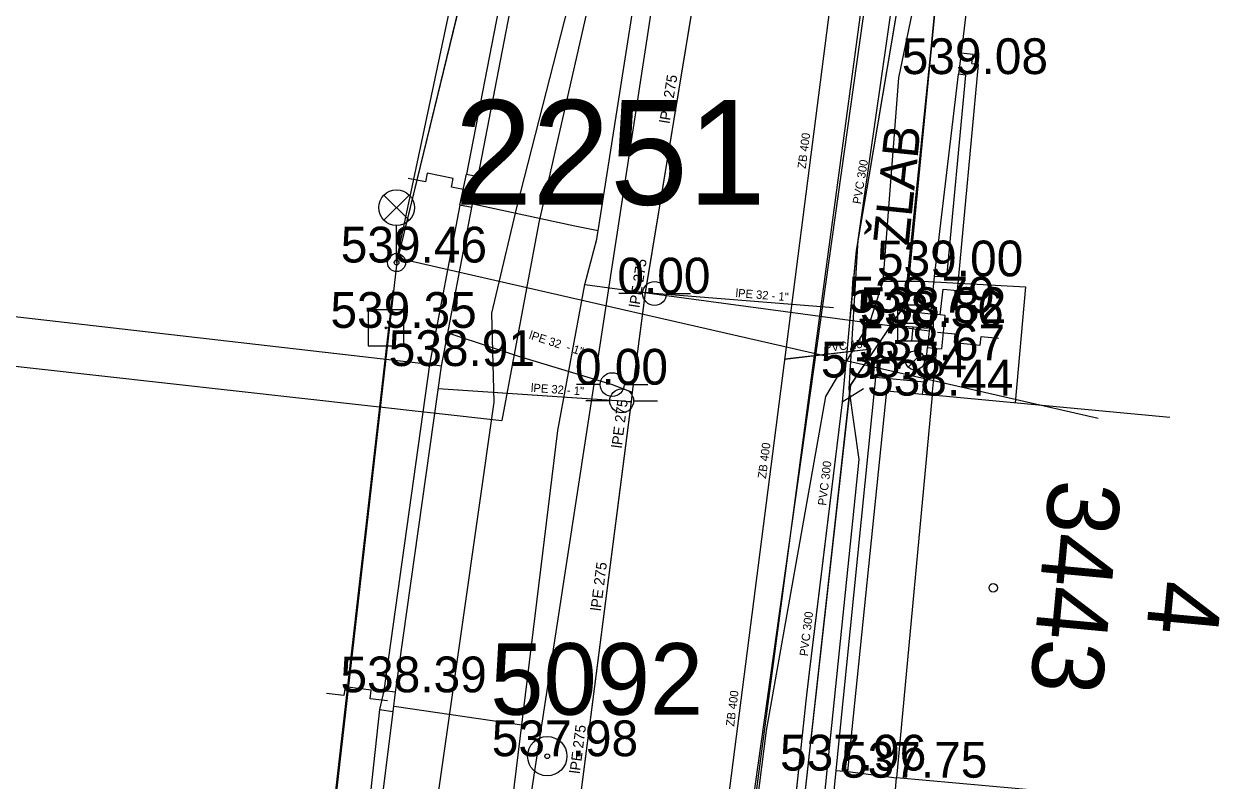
# Model space of a CAD drawing. Extents: x -669393 to -668650, y -1126925 to -1126294.
# Drawn here: x -668984.7 to -668959.34, y -1126686.12 to -1126670.25 of the extents above; entities that cross this region are included whole.
import ezdxf

# ---------------------------------------------------------------- set-up
doc = ezdxf.new("R2010")
doc.units = 0
for name, color, linetype in [('G_Bod_tecka', 7, 'Continuous'), ('G_Bod_vyska', 7, 'Continuous'), ('G_Bodove_pole', 7, 'Continuous'), ('G_Budovy-znacky', 7, 'Continuous'), ('G_Budovy_Objekty', 7, 'Continuous'), ('G_Cisla_orientacni', 7, 'Continuous'), ('G_Cisla_popisna', 7, 'Continuous'), ('G_Objekty_technicke', 7, 'Continuous'), ('G_Plochy_zpevnene', 7, 'Continuous'), ('G_Ploty', 7, 'Continuous'), ('G_Ploty_vstupy', 7, 'Continuous'), ('G_Poznamky_odkaz', 7, 'Continuous'), ('G_Site-kanalizace', 7, 'Continuous'), ('G_Site-Rozvadece', 7, 'Continuous'), ('G_Site-Sachty_N', 7, 'Continuous'), ('G_Site-vodovod', 7, 'Continuous'), ('G_Z_ELsilove_nadz_kotovane', 7, 'Continuous'), ('G_Z_ELsilove_podz_kotovane', 7, 'Continuous'), ('G_Z_KANAL_podz_kotovane', 7, 'Continuous'), ('G_Z_KANAL_podz_priblizne', 7, 'Continuous'), ('G_Z_PLYNY_podz_geodeticky', 7, 'Continuous'), ('G_Z_PLYNY_podz_priblizne', 7, 'Continuous'), ('G_Z_SPOJE_podz_geodeticky', 7, 'Continuous'), ('G_Z_SPOJE_podz_kotovane', 7, 'Continuous'), ('G_Z_SPOJE_podz_priblizne', 7, 'Continuous'), ('G_Z_SPOJE_podz_zahozene', 7, 'Continuous'), ('G_Z_VODA_podz_kotovane', 7, 'Continuous'), ('Vrstva 1', 7, 'Continuous'), ('Vrstva 10', 7, 'Continuous'), ('Vrstva 11', 7, 'Continuous'), ('Vrstva 16', 7, 'Continuous'), ('Vrstva 26', 7, 'Continuous'), ('Vrstva 3', 7, 'Continuous'), ('Vrstva 4', 7, 'Continuous'), ('Vrstva 5', 7, 'Continuous'), ('Vrstva 6', 7, 'Continuous'), ('Vrstva 9', 7, 'Continuous')]:
    doc.layers.add(name, color=color, linetype=linetype)

msp = doc.modelspace()

# ---------------------------------------------------------------- linework, layer by layer
at = {"layer": 'G_Bod_tecka'}
for p, q in [((-668965.11, -1126671.3), (-668965.11, -1126671.3)), ((-668976.89, -1126675.25), (-668976.89, -1126675.25)), ((-668965.61, -1126675.54), (-668965.61, -1126675.54)), ((-668971.48, -1126675.9), (-668971.48, -1126675.9)), ((-668966.25, -1126676.3), (-668966.25, -1126676.3)), ((-668966.06, -1126676.6), (-668966.06, -1126676.6)), ((-668966.01, -1126676.52), (-668966.01, -1126676.52)), ((-668977.11, -1126676.62), (-668977.11, -1126676.62)), ((-668966.02, -1126677.3), (-668966.02, -1126677.3)), ((-668975.95, -1126677.42), (-668975.95, -1126677.42)), ((-668972.37, -1126677.81), (-668972.37, -1126677.81)), ((-668966.84, -1126677.66), (-668966.84, -1126677.66)), ((-668965.86, -1126678.04), (-668965.86, -1126678.04)), ((-668976.91, -1126684.26), (-668976.91, -1126684.26)), ((-668973.73, -1126685.6), (-668973.73, -1126685.6)), ((-668967.67, -1126685.9), (-668967.67, -1126685.9)), ((-668966.41, -1126686.05), (-668966.41, -1126686.05))]:
    msp.add_line(p, q, dxfattribs=at)
at = {"layer": 'G_Bodove_pole'}
for radius in [0.412, 0.05]:
    msp.add_circle((-668973.73, -1126685.6), radius, dxfattribs=at)
at = {"layer": 'G_Budovy-znacky'}
msp.add_circle((-668964.38, -1126682.07), 0.0875, dxfattribs=at)
at = {"layer": 'G_Budovy_Objekty'}
for p, q in [((-668965.66, -1126678.03), (-668966.41, -1126686.05)), ((-668960.68, -1126678.5), (-668965.66, -1126678.03)), ((-668966.43, -1126686.3), (-668966.41, -1126686.05)), ((-668961.43, -1126686.5), (-668966.41, -1126686.05))]:
    msp.add_line(p, q, dxfattribs=at)
at = {"layer": 'G_Objekty_technicke'}
for p, q in [((-668977.155, -1126673.835), (-668976.625, -1126674.365)), ((-668977.155, -1126674.365), (-668976.625, -1126673.835)), ((-668976.89, -1126675.25), (-668976.89, -1126674.475))]:
    msp.add_line(p, q, dxfattribs=at)
for centre, radius in [((-668976.89, -1126674.1), 0.375), ((-668976.89, -1126675.25), 0.19), ((-668976.89, -1126675.25), 0.05)]:
    msp.add_circle(centre, radius, dxfattribs=at)
at = {"layer": 'G_Plochy_zpevnene'}
for p, q in [((-668966.68, -1126667.08), (-668971.33, -1126700.1)), ((-668966.25, -1126676.27), (-668965.32, -1126667.24)), ((-668974.33, -1126688.09), (-668971.29, -1126668.33)), ((-668965.61, -1126675.54), (-668965.11, -1126671.3)), ((-668965.69, -1126676.33), (-668966.25, -1126676.27))]:
    msp.add_line(p, q, dxfattribs=at)
at = {"layer": 'G_Ploty'}
for p, q in [((-668974.32, -1126667.71), (-668975.42, -1126673.4)), ((-668965.05, -1126670.86), (-668965.11, -1126671.3)), ((-668965.13, -1126675.84), (-668964.69, -1126671.1)), ((-668964.83, -1126671.08), (-668964.69, -1126671.1)), ((-668964.96, -1126671.32), (-668965.36, -1126675.56)), ((-668964.96, -1126671.32), (-668965.11, -1126671.3)), ((-668975.56, -1126674.05), (-668976.2, -1126677.39)), ((-668965.69, -1126676.33), (-668965.61, -1126675.54)), ((-668965.36, -1126675.56), (-668965.61, -1126675.54)), ((-668965.49, -1126676.35), (-668965.43, -1126675.81)), ((-668965.43, -1126675.81), (-668965.13, -1126675.84)), ((-668976.2, -1126677.39), (-668985.87, -1126676.28)), ((-668965.83, -1126677.76), (-668965.76, -1126677.03)), ((-668965.66, -1126678.03), (-668965.56, -1126677.05)), ((-668976.2, -1126677.39), (-668977.16, -1126684.23)), ((-668976.91, -1126684.26), (-668975.95, -1126677.42)), ((-668975.95, -1126677.42), (-668976.2, -1126677.39)), ((-668967.67, -1126685.9), (-668966.84, -1126677.66)), ((-668965.83, -1126677.76), (-668966.84, -1126677.66)), ((-668965.86, -1126678.01), (-668965.83, -1126677.76)), ((-668967.43, -1126685.92), (-668966.61, -1126677.94)), ((-668966.61, -1126677.94), (-668965.86, -1126678.01)), ((-668965.86, -1126678.01), (-668965.66, -1126678.03)), ((-668977.25, -1126684.62), (-668977.57, -1126687.6)), ((-668977.33, -1126687.63), (-668976.96, -1126684.66)), ((-668969.23, -1126700.59), (-668967.67, -1126685.9)), ((-668967.67, -1126685.9), (-668967.43, -1126685.92)), ((-668967.43, -1126685.92), (-668966.41, -1126686.05))]:
    msp.add_line(p, q, dxfattribs=at)
for points in [[(-668975.95, -1126677.42), (-668975.31, -1126674.1), (-668975.18, -1126673.45), (-668974.08, -1126667.76)], [(-668964.83, -1126671.08), (-668964.8, -1126670.89), (-668965.05, -1126670.86)]]:
    msp.add_lwpolyline(points, dxfattribs=at)
at = {"layer": 'G_Ploty_vstupy'}
msp.add_line((-668964.69, -1126667.88), (-668965.05, -1126670.86), dxfattribs=at)
at = {"layer": 'G_Site-kanalizace'}
for p, q in [((-668966.488, -1126676.305), (-668966.359, -1126676.576)), ((-668966.385, -1126676.52), (-668965.635, -1126676.52)), ((-668966.359, -1126676.576), (-668966.06, -1126676.6)), ((-668966.084, -1126676.899), (-668966.06, -1126676.6)), ((-668966.06, -1126676.6), (-668965.761, -1126676.624)), ((-668965.591, -1126676.377), (-668965.761, -1126676.624))]:
    msp.add_line(p, q, dxfattribs=at)
msp.add_lwpolyline([(-668966.385, -1126676.894), (-668965.635, -1126676.894), (-668965.635, -1126676.144), (-668966.385, -1126676.144)], close=True, dxfattribs=at)
msp.add_lwpolyline([(-668965.879, -1126677.159), (-668966.02, -1126677.3), (-668966.162, -1126677.442)], dxfattribs=at)
msp.add_circle((-668966.02, -1126677.301), 0.2, dxfattribs=at)
at = {"layer": 'G_Site-Rozvadece'}
for p, q in [((-668975.56, -1126674.05), (-668975.42, -1126673.4)), ((-668975.42, -1126673.4), (-668975.18, -1126673.45)), ((-668975.31, -1126674.1), (-668975.56, -1126674.05))]:
    msp.add_line(p, q, dxfattribs=at)
for points in [[(-668975.38, -1126673.74), (-668975.74, -1126673.667), (-668975.704, -1126673.488), (-668976.246, -1126673.379), (-668976.282, -1126673.559), (-668976.644, -1126673.488)], [(-668965.55, -1126676.71), (-668965.184, -1126676.748), (-668965.202, -1126676.93), (-668964.653, -1126676.985), (-668964.634, -1126676.803), (-668964.268, -1126676.839)], [(-668977.08, -1126684.44), (-668977.445, -1126684.394), (-668977.423, -1126684.212), (-668977.97, -1126684.144), (-668977.994, -1126684.326), (-668978.359, -1126684.282)]]:
    msp.add_lwpolyline(points, dxfattribs=at)
for points in [[(-668965.69, -1126676.33), (-668965.76, -1126677.03), (-668965.56, -1126677.05), (-668965.46, -1126677.06), (-668965.39, -1126676.36), (-668965.49, -1126676.35)], [(-668976.91, -1126684.26), (-668977.16, -1126684.23), (-668977.25, -1126684.62), (-668976.96, -1126684.66)]]:
    msp.add_lwpolyline(points, close=True, dxfattribs=at)
at = {"layer": 'G_Site-Sachty_N'}
msp.add_lwpolyline([(-668977.485, -1126676.995), (-668976.735, -1126676.995), (-668976.735, -1126676.245), (-668977.485, -1126676.245)], close=True, dxfattribs=at)
msp.add_circle((-668977.11, -1126676.62), 0.02, dxfattribs=at)
at = {"layer": 'G_Site-vodovod'}
for p, q in [((-668971.73, -1126675.9), (-668972.23, -1126675.9)), ((-668971.23, -1126675.9), (-668970.73, -1126675.9)), ((-668972.62, -1126677.81), (-668973.12, -1126677.81)), ((-668972.12, -1126677.81), (-668971.62, -1126677.81)), ((-668972.42, -1126678.15), (-668972.92, -1126678.15)), ((-668971.92, -1126678.15), (-668971.42, -1126678.15))]:
    msp.add_line(p, q, dxfattribs=at)
for centre in [(-668971.48, -1126675.9), (-668972.37, -1126677.81), (-668972.17, -1126678.15)]:
    msp.add_circle(centre, 0.25, dxfattribs=at)
at = {"layer": 'G_Z_ELsilove_nadz_kotovane'}
for points in [[(-668976.88, -1126675.15), (-668969.82, -1126641.84)], [(-668976.88, -1126675.15), (-668962.18, -1126678.51)], [(-668981.43, -1126714.8), (-668976.959, -1126675.839)]]:
    msp.add_lwpolyline(points, dxfattribs=at)
at = {"layer": 'G_Z_ELsilove_podz_kotovane'}
msp.add_lwpolyline([(-668986.81, -1126790.89), (-668983.74, -1126752.7), (-668981.4, -1126714.88), (-668976.88, -1126675.24), (-668969.5, -1126644.98), (-668962.32, -1126604.58), (-668954.59, -1126568.6), (-668939.06, -1126504.37)], dxfattribs=at)
at = {"layer": 'G_Z_KANAL_podz_kotovane'}
msp.add_line((-668966.93, -1126677.07), (-668968.75, -1126677.28), dxfattribs=at)
msp.add_lwpolyline([(-668960.66, -1126630.26), (-668966.14, -1126656.93), (-668973.07, -1126710.88)], dxfattribs=at)
at = {"layer": 'G_Z_KANAL_podz_priblizne'}
msp.add_line((-668967.1, -1126677.9), (-668967.55, -1126678.18), dxfattribs=at)
msp.add_lwpolyline([(-668961.53, -1126641.03), (-668964.77, -1126660.31), (-668966.99, -1126673.44), (-668967.25, -1126675), (-668967.37, -1126676.24), (-668967.39, -1126676.51), (-668967.45, -1126677.12), (-668967.45, -1126677.13), (-668967.49, -1126677.56), (-668967.55, -1126678.18), (-668968.24, -1126683.84), (-668968.31, -1126684.44), (-668970.39, -1126703.99), (-668970.46, -1126704.6), (-668970.37, -1126705.12), (-668970.45, -1126705.89), (-668970.95, -1126710.61), (-668971.02, -1126710.51), (-668971.02, -1126711.22), (-668973.37, -1126733.08), (-668975.48, -1126758.02), (-668976.72, -1126772.6), (-668978.93, -1126798.76)], dxfattribs=at)
at = {"layer": 'G_Z_PLYNY_podz_geodeticky'}
for points in [[(-668979.74, -1126734.84), (-668978.22, -1126718.38), (-668977.82, -1126714.01), (-668976.92, -1126706.49), (-668976.88, -1126706.25), (-668976.529, -1126703.464), (-668976.37, -1126702.2), (-668975.33, -1126693.69), (-668974.26, -1126684.94), (-668973.51, -1126678.77), (-668972.94, -1126675.71), (-668972.69, -1126674.76), (-668972.674, -1126674.661), (-668972.663, -1126674.589), (-668970.71, -1126662.16)], [(-668972.94, -1126675.71), (-668965.72, -1126676.68)], [(-668976.94, -1126684.55), (-668974.26, -1126684.94)]]:
    msp.add_lwpolyline(points, dxfattribs=at)
at = {"layer": 'G_Z_PLYNY_podz_priblizne'}
msp.add_lwpolyline([(-668972.663, -1126674.589), (-668973.152, -1126674.485), (-668975.293, -1126674.029)], dxfattribs=at)
at = {"layer": 'G_Z_SPOJE_podz_geodeticky'}
for points in [[(-668965.71, -1126659.23), (-668968.22, -1126677.82), (-668971.33, -1126701.21), (-668972.25, -1126708.8), (-668973.61, -1126728.53)], [(-668966.69, -1126675.64), (-668966.36, -1126671.38), (-668965.33, -1126666.44), (-668965.24, -1126664.43)], [(-668972.42, -1126667.86), (-668973.91, -1126674.41), (-668974.68, -1126678.56)], [(-668972.13, -1126706.54), (-668970.8, -1126697.7), (-668970.28, -1126694.46), (-668970.22, -1126693.57), (-668969.13, -1126685.06), (-668967.89, -1126678.06), (-668966.96, -1126676.49), (-668966.69, -1126675.64)], [(-668966.69, -1126675.64), (-668965.86, -1126675.64)], [(-668965.86, -1126675.64), (-668963.7, -1126675.76), (-668963.92, -1126678.19)], [(-668987.33, -1126677.15), (-668974.68, -1126678.56)]]:
    msp.add_lwpolyline(points, dxfattribs=at)
at = {"layer": 'G_Z_SPOJE_podz_kotovane'}
for points in [[(-668966.69, -1126675.64), (-668966.36, -1126671.38), (-668965.33, -1126666.44), (-668965.24, -1126664.43)], [(-668974.09, -1126741.03), (-668972.79, -1126725.98), (-668971.76, -1126723.47), (-668969.94, -1126706.11), (-668969.88, -1126702.07), (-668969.61, -1126700.14), (-668968.8, -1126695.02), (-668967.19, -1126679.38), (-668967.4, -1126677.9), (-668967.21, -1126674.78), (-668966.11, -1126667.11)], [(-668972.42, -1126667.86), (-668973.91, -1126674.41), (-668974.68, -1126678.56)], [(-668980.22, -1126728.6), (-668978.82, -1126715.15), (-668977.57, -1126703.68), (-668976.65, -1126692.96), (-668976.17, -1126687.5), (-668974.84, -1126678.18), (-668974.89, -1126676.31), (-668974.36, -1126674.07), (-668973.06, -1126668.98)], [(-668972.13, -1126706.54), (-668970.8, -1126697.7), (-668970.28, -1126694.46), (-668970.22, -1126693.57), (-668969.13, -1126685.06), (-668967.89, -1126678.06), (-668966.96, -1126676.49), (-668966.69, -1126675.64)], [(-668966.69, -1126675.64), (-668965.86, -1126675.64)], [(-668965.86, -1126675.64), (-668963.7, -1126675.76), (-668963.92, -1126678.19)], [(-668987.33, -1126677.15), (-668974.68, -1126678.56)]]:
    msp.add_lwpolyline(points, dxfattribs=at)
at = {"layer": 'G_Z_SPOJE_podz_priblizne'}
for points in [[(-668965.71, -1126659.23), (-668968.22, -1126677.82), (-668971.33, -1126701.21), (-668972.25, -1126708.8), (-668973.61, -1126728.53)], [(-668966.69, -1126675.64), (-668966.36, -1126671.38), (-668965.33, -1126666.44), (-668965.24, -1126664.43)], [(-668972.42, -1126667.86), (-668973.91, -1126674.41), (-668974.68, -1126678.56)], [(-668972.13, -1126706.54), (-668970.8, -1126697.7), (-668970.28, -1126694.46), (-668970.22, -1126693.57), (-668969.13, -1126685.06), (-668967.89, -1126678.06), (-668966.96, -1126676.49), (-668966.69, -1126675.64)], [(-668966.69, -1126675.64), (-668965.86, -1126675.64)], [(-668965.86, -1126675.64), (-668963.7, -1126675.76), (-668963.92, -1126678.19)], [(-668987.33, -1126677.15), (-668974.68, -1126678.56)]]:
    msp.add_lwpolyline(points, dxfattribs=at)
at = {"layer": 'G_Z_SPOJE_podz_zahozene'}
for p, q in [((-668965.44, -1126668.27), (-668966.2, -1126676.09)), ((-668966.2, -1126676.09), (-668967.38, -1126677.82)), ((-668967.38, -1126677.82), (-668968.74, -1126690.03))]:
    msp.add_line(p, q, dxfattribs=at)
at = {"layer": 'G_Z_VODA_podz_kotovane'}
for points in [[(-668969.29, -1126661.42), (-668971.68, -1126675.88), (-668971.95, -1126677.97), (-668971.97, -1126678.17), (-668973.85, -1126692.76), (-668975.88, -1126709.88), (-668976.56, -1126715.76), (-668977.73, -1126725.9), (-668978.75, -1126734.79), (-668979.19, -1126739.38), (-668981.43, -1126762.91), (-668981.84, -1126768.79), (-668983.57, -1126785.56), (-668983.82, -1126787.8), (-668984.01, -1126791.6), (-668984.06, -1126791.91)], [(-668967.73, -1126676.2), (-668971.48, -1126675.9), (-668971.68, -1126675.88)], [(-668975.82, -1126676.72), (-668975.67, -1126676.77), (-668974.33, -1126677.21), (-668972.37, -1126677.81), (-668971.95, -1126677.97)], [(-668976.02, -1126677.89), (-668972.17, -1126678.15), (-668971.97, -1126678.17)]]:
    msp.add_lwpolyline(points, dxfattribs=at)
at = {"layer": 'Vrstva 1'}
msp.add_line((-668976.88, -1126675.24), (-668976.88, -1126675.24), dxfattribs=at)
at = {"layer": 'Vrstva 10'}
msp.add_lwpolyline([(-668960.657, -1126630.265), (-668966.14, -1126656.93), (-668973.066, -1126710.882)], dxfattribs=at)
at = {"layer": 'Vrstva 11'}
msp.add_lwpolyline([(-668965.444, -1126668.273), (-668966.205, -1126676.085), (-668967.375, -1126677.822), (-668968.739, -1126690.029), (-668970.185, -1126702.972), (-668971.694, -1126716.487), (-668974.152, -1126738.491), (-668975.961, -1126759.774), (-668977.23, -1126759.617), (-668977.866, -1126764.765), (-668979.251, -1126782.914), (-668980.808, -1126803.305), (-668980.966, -1126806.663), (-668977.631, -1126817.313), (-668972.494, -1126833.715), (-668969.938, -1126841.878), (-668963.603, -1126860.451), (-668963.214, -1126861.68), (-668962.693, -1126863.325), (-668961.285, -1126866.656), (-668958.375, -1126873.542), (-668947.04, -1126900.362)], dxfattribs=at)
msp.add_lwpolyline([(-668965.444, -1126668.273), (-668966.205, -1126676.085), (-668967.375, -1126677.822), (-668968.739, -1126690.029), (-668970.185, -1126702.972), (-668971.694, -1126716.487), (-668974.152, -1126738.491), (-668975.961, -1126759.774), (-668977.23, -1126759.617), (-668977.866, -1126764.765), (-668979.251, -1126782.914), (-668980.808, -1126803.305), (-668980.966, -1126806.663), (-668977.631, -1126817.313), (-668972.494, -1126833.715), (-668969.938, -1126841.878), (-668963.603, -1126860.451), (-668963.214, -1126861.68), (-668962.693, -1126863.325), (-668961.285, -1126866.656), (-668958.375, -1126873.542), (-668947.04, -1126900.362)], dxfattribs=at)
msp.add_lwpolyline([(-668965.444, -1126668.273), (-668966.205, -1126676.085), (-668967.375, -1126677.822), (-668968.739, -1126690.029), (-668970.185, -1126702.972), (-668971.694, -1126716.487), (-668974.152, -1126738.491), (-668975.961, -1126759.774), (-668977.23, -1126759.617), (-668977.866, -1126764.765), (-668979.251, -1126782.914), (-668980.808, -1126803.305), (-668980.966, -1126806.663), (-668977.631, -1126817.313), (-668972.494, -1126833.715), (-668969.938, -1126841.878), (-668963.603, -1126860.451), (-668963.214, -1126861.68), (-668962.693, -1126863.325), (-668961.285, -1126866.656), (-668958.375, -1126873.542), (-668947.04, -1126900.362)], dxfattribs=at)
at = {"layer": 'Vrstva 16'}
msp.add_line((-668966.93, -1126677.07), (-668968.752, -1126677.275), dxfattribs=at)
at = {"layer": 'Vrstva 26'}
for points in [[(-668969.289, -1126661.422), (-668971.679, -1126675.884), (-668971.947, -1126677.967), (-668971.972, -1126678.165), (-668973.848, -1126692.761), (-668975.881, -1126709.883), (-668976.56, -1126715.764), (-668977.727, -1126725.899), (-668978.751, -1126734.79), (-668979.188, -1126739.382), (-668981.428, -1126762.906), (-668981.84, -1126768.79), (-668983.57, -1126785.56), (-668983.82, -1126787.8), (-668984.01, -1126791.6), (-668984.058, -1126791.912)], [(-668967.73, -1126676.2), (-668971.48, -1126675.9), (-668971.679, -1126675.884)], [(-668975.817, -1126676.722), (-668975.67, -1126676.77), (-668974.33, -1126677.21), (-668972.37, -1126677.81), (-668971.947, -1126677.967)], [(-668976.018, -1126677.892), (-668972.174, -1126678.152), (-668971.972, -1126678.165)]]:
    msp.add_lwpolyline(points, dxfattribs=at)
at = {"layer": 'Vrstva 5'}
for p, q in [((-668976.88, -1126675.24), (-668969.5, -1126644.98)), ((-668981.4, -1126714.88), (-668976.88, -1126675.24))]:
    msp.add_line(p, q, dxfattribs=at)
at = {"layer": 'Vrstva 6'}
for p, q in [((-668971.48, -1126675.9), (-668971.48, -1126675.9)), ((-668972.37, -1126677.809), (-668972.37, -1126677.809)), ((-668972.174, -1126678.152), (-668972.174, -1126678.152))]:
    msp.add_line(p, q, dxfattribs=at)
at = {"layer": 'Vrstva 9'}
msp.add_line((-668967.1, -1126677.9), (-668967.55, -1126678.18), dxfattribs=at)
msp.add_lwpolyline([(-668961.527, -1126641.033), (-668964.775, -1126660.311), (-668966.988, -1126673.444), (-668967.25, -1126675), (-668967.367, -1126676.238), (-668967.392, -1126676.507), (-668967.45, -1126677.123), (-668967.451, -1126677.129), (-668967.491, -1126677.56), (-668967.55, -1126678.18), (-668968.237, -1126683.843), (-668968.31, -1126684.44), (-668970.395, -1126703.991), (-668970.46, -1126704.6), (-668970.37, -1126705.12), (-668970.452, -1126705.888), (-668970.955, -1126710.61), (-668971.02, -1126710.507), (-668971.02, -1126711.22), (-668973.374, -1126733.084), (-668975.485, -1126758.025), (-668976.719, -1126772.604), (-668978.933, -1126798.759)], dxfattribs=at)

# ---------------------------------------------------------------- texts
at = {"layer": 'G_Bod_vyska'}
for s, p in [('539.08', (-668966.298, -1126671.3)), ('539.46', (-668978.06, -1126675.25)), ('539.00', (-668966.817, -1126675.54)), ('0.00', (-668972.26, -1126675.9)), ('538.79', (-668967.416, -1126676.3)), ('538.56', (-668967.228, -1126676.6)), ('538.82', (-668967.174, -1126676.52)), ('539.35', (-668978.276, -1126676.62)), ('538.67', (-668967.198, -1126677.3)), ('538.91', (-668977.054, -1126677.42)), ('0.00', (-668973.15, -1126677.81)), ('538.54', (-668967.994, -1126677.66)), ('538.44', (-668967.024, -1126678.04)), ('538.39', (-668978.066, -1126684.26)), ('537.98', (-668974.893, -1126685.6)), ('537.96', (-668968.85, -1126685.9)), ('537.75', (-668967.571, -1126686.05))]:
    msp.add_text(s, height=0.75, dxfattribs=at).set_placement(p)
at = {"layer": 'G_Bodove_pole'}
msp.add_text('5092', height=1.5, dxfattribs=at).set_placement((-668974.924, -1126684.73))
at = {"layer": 'G_Cisla_orientacni'}
msp.add_text('4', height=1.5, rotation=264.6625, dxfattribs=at).set_placement((-668961.067, -1126681.88))
at = {"layer": 'G_Cisla_popisna'}
msp.add_text('3443', height=1.5, rotation=264.6625, dxfattribs=at).set_placement((-668963.19, -1126679.769))
at = {"layer": 'G_Poznamky_odkaz'}
msp.add_text('ŽLAB', height=0.75, rotation=84.1629, dxfattribs=at).set_placement((-668966.154, -1126674.913))
at = {"layer": 'Vrstva 3'}
for s, rotation, p in [('ZB 400', 82.6385, (-668968.312, -1126673.293)), ('PVC 300', 80.4371, (-668967.158, -1126674.035)), ('PVC 150', 6.4792, (-668967.916, -1126677.128)), ('ZB 400', 82.6736, (-668969.145, -1126679.788)), ('PVC 300', 83.1113, (-668967.883, -1126680.353)), ('PVC 300', 83.0816, (-668968.268, -1126683.51)), ('ZB 400', 82.7139, (-668969.813, -1126684.984))]:
    msp.add_text(s, height=0.1755, rotation=rotation, dxfattribs=at).set_placement(p)
at = {"layer": 'Vrstva 4'}
for s, height, rotation, p in [('lPE 275', 0.2194, 80.603, (-668971.166, -1126672.346)), ('lPE 275', 0.2194, 81.1871, (-668971.8, -1126676.206)), ('lPE 32 - 1"', 0.17551, 355.5044, (-668969.787, -1126675.973)), ('lPE 32  - 1"', 0.17551, 342.0875, (-668974.127, -1126676.843)), ('lPE 32 - 1"', 0.17551, 356.177, (-668974.078, -1126677.961)), ('lPE 275', 0.2194, 82.6966, (-668972.17, -1126679.152)), ('lPE 275', 0.2194, 82.6966, (-668972.608, -1126682.564)), ('lPE 275', 0.2194, 82.6966, (-668973.047, -1126685.976))]:
    msp.add_text(s, height=height, rotation=rotation, dxfattribs=at).set_placement(p)
msp.add_text('2251', height=2.1939, dxfattribs=at).set_placement((-668975.677, -1126674.038))

doc.saveas('drawing.dxf')
